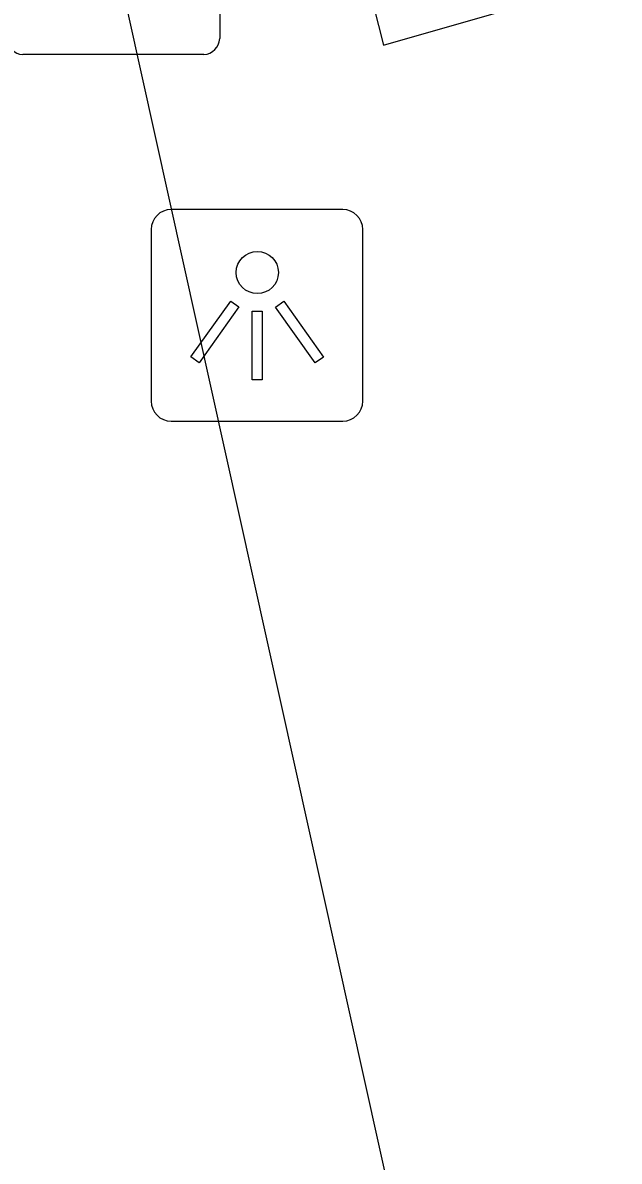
# Model space of a CAD drawing. Extents: x 161087 to 161922, y 382574 to 383873.
# Drawn here: x 161680.18 to 161682.99, y 382877.35 to 382882.71 of the extents above; entities that cross this region are included whole.
import ezdxf

# ---------------------------------------------------------------- set-up
doc = ezdxf.new("R2010")
doc.units = 0
for name, color, linetype in [('IMGEO_Kolk', 7, 'Continuous'), ('IMGEO_Lichtpunt', 7, 'Continuous'), ('IMGEO_Rijbaan_lokaal_open', 7, 'Continuous'), ('IMGEO_Voetpad_gesloten', 7, 'Continuous')]:
    doc.layers.add(name, color=color, linetype=linetype)

msp = doc.modelspace()

# ---------------------------------------------------------------- linework, layer by layer
at = {"layer": 'IMGEO_Kolk'}
for p, q in [((161681.1115, 382883.4891), (161681.1115, 382882.6369)), ((161681.0371, 382882.5625), (161680.1849, 382882.5625))]:
    msp.add_line(p, q, dxfattribs=at)
for points in [[(161681.1115, 382883.4891), (161681.1115, 382882.6369)], [(161681.0371, 382882.5625), (161680.1849, 382882.5625)]]:
    msp.add_lwpolyline(points, dxfattribs=at)
for centre, start, end in [((161680.187, 382882.639), 181.552, 268.448), ((161680.187, 382882.639), 181.552, 268.448), ((161681.035, 382882.639), 271.552, 358.448), ((161681.035, 382882.639), 271.552, 358.448)]:
    msp.add_arc(centre, 0.0765, start, end, dxfattribs=at)
at = {"layer": 'IMGEO_Lichtpunt'}
for p, q in [((161681.6906, 382881.8321), (161680.8835, 382881.8321)), ((161681.6906, 382881.8321), (161680.8835, 382881.8321)), ((161680.7888, 382881.7375), (161680.7888, 382880.9303)), ((161680.7888, 382881.7375), (161680.7888, 382880.9303)), ((161681.7853, 382880.9303), (161681.7853, 382881.7375)), ((161681.7853, 382880.9303), (161681.7853, 382881.7375)), ((161680.8835, 382880.8357), (161681.6906, 382880.8357)), ((161680.8835, 382880.8357), (161681.6906, 382880.8357))]:
    msp.add_line(p, q, dxfattribs=at)
for points in [[(161681.1632, 382881.4008), (161681.2017, 382881.3733), (161681.0144, 382881.1109), (161680.9759, 382881.1384), (161681.1632, 382881.4008)], [(161681.3746, 382881.3731), (161681.4132, 382881.4005), (161681.5999, 382881.1376), (161681.5613, 382881.1102), (161681.3746, 382881.3731)], [(161681.2647, 382881.3531), (161681.312, 382881.3531), (161681.312, 382881.0307), (161681.2647, 382881.0307), (161681.2647, 382881.3531)]]:
    msp.add_lwpolyline(points, dxfattribs=at)
msp.add_circle((161681.2884, 382881.5354), 0.0994, dxfattribs=at)
for centre, start, end in [((161680.8835, 382881.7375), 90, 180), ((161680.8835, 382881.7375), 90, 180), ((161681.6906, 382881.7375), 0, 90), ((161681.6906, 382881.7375), 0, 90), ((161680.8835, 382880.9303), 180, 270), ((161680.8835, 382880.9303), 180, 270), ((161681.6906, 382880.9303), 270, 0), ((161681.6906, 382880.9303), 270, 360)]:
    msp.add_arc(centre, 0.0946, start, end, dxfattribs=at)
at = {"layer": 'IMGEO_Rijbaan_lokaal_open'}
msp.add_lwpolyline([(161680.51, 382883.61), (161680.612, 382883.063), (161684.09, 382867.362)], dxfattribs=at)
at = {"layer": 'IMGEO_Voetpad_gesloten'}
msp.add_lwpolyline([(161681.471, 382884.224), (161681.883, 382882.606), (161683.49, 382883.068), (161683.028, 382884.636), (161681.471, 382884.224)], dxfattribs=at)

doc.saveas('drawing.dxf')
